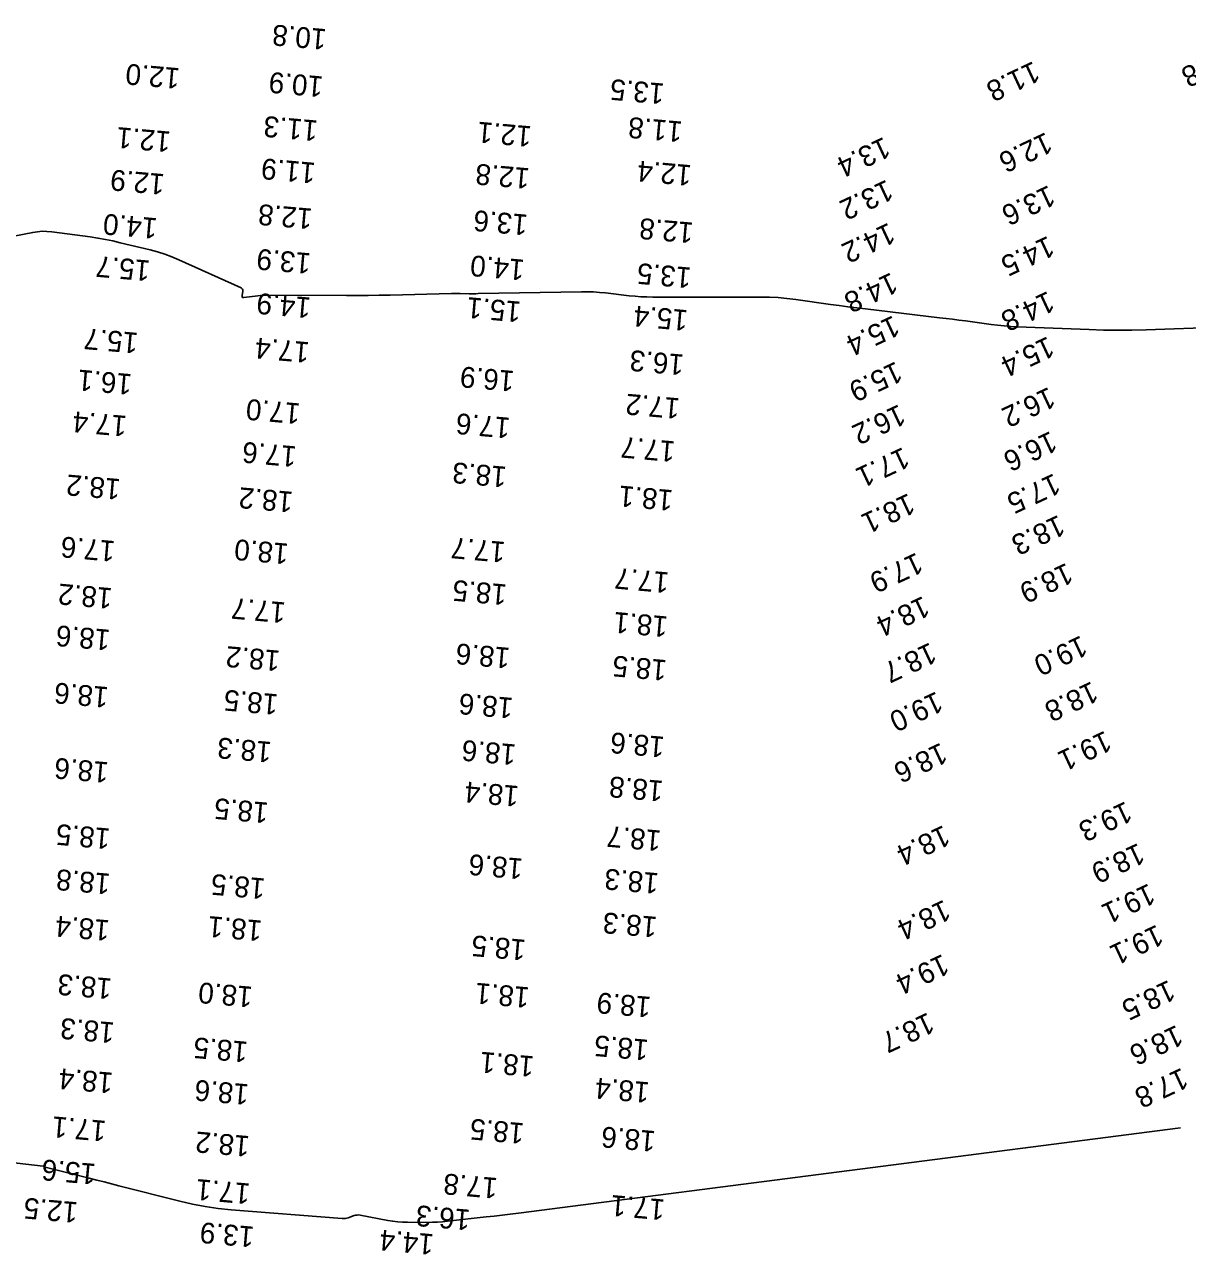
# Model space of a CAD drawing. Extents: x 988130 to 1132882, y 654656 to 841453.
# Drawn here: x 1034978.5 to 1035257.9, y 779237.4 to 779532.9 of the extents above; entities that cross this region are included whole.
import ezdxf

# ---------------------------------------------------------------- set-up
doc = ezdxf.new("R2010")
doc.units = 0
doc.layers.add('V-TOPO-MAJR', color=7, linetype='Continuous')
doc.layers.add('V-TOPO-SOUN', color=7, linetype='Continuous')

msp = doc.modelspace()

# ---------------------------------------------------------------- linework, layer by layer
at = {"layer": 'V-TOPO-MAJR'}
for points in [[(1035266, 779460.26), (1035247.98, 779459.61), (1035244.57, 779459.52), (1035241.16, 779459.5), (1035237.74, 779459.54), (1035234.33, 779459.64), (1035216.98, 779460.33), (1035215.42, 779460.41), (1035213.86, 779460.53), (1035212.31, 779460.68), (1035210.76, 779460.87), (1035204.56, 779461.71), (1035203.02, 779461.92), (1035201.47, 779462.12), (1035199.91, 779462.31), (1035198.36, 779462.5), (1035180.54, 779464.61), (1035178.44, 779464.87), (1035176.34, 779465.13), (1035174.25, 779465.41), (1035172.15, 779465.7), (1035163.78, 779466.88), (1035161.68, 779467.14), (1035159.58, 779467.32), (1035157.48, 779467.43), (1035155.37, 779467.47), (1035129.46, 779467.46), (1035128.03, 779467.48), (1035126.6, 779467.54), (1035125.17, 779467.65), (1035123.75, 779467.79), (1035118.05, 779468.44), (1035116.63, 779468.58), (1035115.2, 779468.68), (1035113.77, 779468.72), (1035112.34, 779468.72), (1035087.46, 779468.28), (1035086.92, 779468.27), (1035086.39, 779468.26), (1035085.85, 779468.26), (1035085.32, 779468.27), (1035083.17, 779468.3), (1035082.64, 779468.3), (1035082.1, 779468.3), (1035081.57, 779468.29), (1035081.03, 779468.29), (1035066.32, 779467.95), (1035063.69, 779467.9), (1035061.06, 779467.87), (1035058.43, 779467.85), (1035055.8, 779467.85), (1035037.11, 779467.9), (1035036.46, 779467.89), (1035035.81, 779467.86), (1035035.16, 779467.81), (1035034.51, 779467.74), (1035031.18, 779467.34), (1035030.94, 779467.34), (1035030.79, 779467.42), (1035030.72, 779467.58), (1035030.72, 779467.81), (1035030.9, 779468.9), (1035030.91, 779469.15), (1035030.84, 779469.36), (1035030.7, 779469.53), (1035030.49, 779469.67), (1035015.57, 779476.39), (1035013.87, 779477.1), (1035012.15, 779477.74), (1035010.4, 779478.3), (1035008.63, 779478.78), (1035001.47, 779480.53), (1034999.68, 779480.95), (1034997.88, 779481.31), (1034996.07, 779481.63), (1034994.25, 779481.9), (1034984.98, 779483.14), (1034983.83, 779483.25), (1034982.69, 779483.26), (1034981.56, 779483.17), (1034980.42, 779482.99), (1034975.9, 779482.08)], [(1035256.24, 779267.85), (1035097.14, 779247.35), (1035095.2, 779247.11), (1035093.26, 779246.87), (1035091.32, 779246.64), (1035089.37, 779246.42), (1035080.08, 779245.38), (1035078.89, 779245.26), (1035077.7, 779245.18), (1035076.5, 779245.13), (1035075.31, 779245.11), (1035070.52, 779245.12), (1035069.32, 779245.14), (1035068.13, 779245.23), (1035066.95, 779245.37), (1035065.77, 779245.57), (1035059.11, 779246.84), (1035058.74, 779246.89), (1035058.38, 779246.88), (1035058.02, 779246.83), (1035057.67, 779246.73), (1035056.26, 779246.22), (1035055.9, 779246.11), (1035055.54, 779246.04), (1035055.17, 779246.01), (1035054.8, 779246.02), (1035028.1, 779248.13), (1035024.99, 779248.44), (1035021.9, 779248.89), (1035018.83, 779249.47), (1035015.79, 779250.17), (1035001.14, 779253.92), (1034999.36, 779254.37), (1034997.57, 779254.82), (1034995.79, 779255.27), (1034994.01, 779255.71), (1034983.4, 779258.35), (1034983.36, 779258.36), (1034983.32, 779258.38), (1034983.28, 779258.4), (1034983.24, 779258.42), (1034983.09, 779258.53), (1034983.05, 779258.55), (1034983.01, 779258.57), (1034982.97, 779258.59), (1034982.92, 779258.59), (1034914.09, 779266.51)]]:
    msp.add_lwpolyline(points, dxfattribs=at)

# ---------------------------------------------------------------- texts
at = {"layer": 'V-TOPO-SOUN'}
for s, rotation, p in [('10.8 ', 175, (1035051.18, 779531.82)), ('12.8 ', 205, (1035267.78, 779527.68)), ('12.0 ', 175, (1035015.95, 779522.43)), ('11.8 ', 205, (1035220.94, 779524.24)), ('10.9 ', 175, (1035050.38, 779520.44)), ('13.5 ', 175, (1035132.39, 779518.73)), ('11.3 ', 175, (1035049.11, 779509.85)), ('12.1 ', 175, (1035100.49, 779508.47)), ('11.8 ', 175, (1035136.73, 779509.6)), ('12.1 ', 175, (1035013.75, 779507.19)), ('13.4 ', 205, (1035184.99, 779506.05)), ('12.6 ', 205, (1035223.94, 779507.17)), ('11.9 ', 175, (1035048.55, 779499.69)), ('12.4 ', 175, (1035138.93, 779499.13)), ('12.9 ', 175, (1035012.29, 779496.98)), ('12.8 ', 175, (1035100.02, 779498.38)), ('13.2 ', 205, (1035185.68, 779495.79)), ('13.6 ', 205, (1035224.62, 779494.45)), ('12.8 ', 175, (1035047.79, 779488.68)), ('13.6 ', 175, (1035099.56, 779487.22)), ('14.0 ', 175, (1035010.54, 779486.38)), ('12.8 ', 175, (1035139.38, 779485.32)), ('14.2 ', 205, (1035186.16, 779485.44)), ('14.5 ', 205, (1035224.43, 779482.28)), ('13.9 ', 175, (1035047.44, 779477.95)), ('15.7 ', 175, (1035008.8, 779476.2)), ('14.0 ', 175, (1035098.78, 779476.4)), ('13.5 ', 175, (1035138.86, 779474.51)), ('14.8 ', 205, (1035186.75, 779473.48)), ('14.9 ', 175, (1035047.44, 779467.31)), ('15.1 ', 175, (1035097.93, 779466.32)), ('14.8 ', 205, (1035224.44, 779469.01)), ('15.4 ', 175, (1035138.04, 779464.29)), ('15.4 ', 205, (1035187.23, 779463.16)), ('15.7 ', 175, (1035005.93, 779458.83)), ('17.4 ', 175, (1035047.08, 779456.58)), ('15.4 ', 205, (1035224.4, 779458.13)), ('16.3 ', 175, (1035137.1, 779453.6)), ('16.1 ', 175, (1035004.44, 779448.91)), ('16.9 ', 175, (1035096.34, 779449.67)), ('15.9 ', 205, (1035187.9, 779452.1)), ('17.2 ', 175, (1035136.11, 779443.11)), ('16.2 ', 205, (1035224.65, 779445.96)), ('17.0 ', 175, (1035044.89, 779441.87)), ('16.2 ', 205, (1035188.65, 779441.8)), ('17.4 ', 175, (1035003.22, 779438.87)), ('17.6 ', 175, (1035095.34, 779438.43)), ('16.6 ', 205, (1035225.05, 779435.36)), ('17.6 ', 175, (1035043.98, 779431.55)), ('17.7 ', 175, (1035134.98, 779432.76)), ('17.1 ', 205, (1035189.6, 779431.5)), ('18.3 ', 175, (1035094.48, 779426.65)), ('18.2 ', 175, (1035001.68, 779423.7)), ('17.5 ', 205, (1035225.87, 779425.2)), ('18.2 ', 175, (1035043.14, 779420.63)), ('18.1 ', 175, (1035134.46, 779421.04)), ('18.1 ', 205, (1035190.91, 779420.43)), ('18.3 ', 205, (1035226.96, 779415.22)), ('17.6 ', 175, (1035000.38, 779408.8)), ('18.0 ', 175, (1035042.08, 779408.17)), ('17.7 ', 175, (1035094.17, 779408.58)), ('17.9 ', 205, (1035192.84, 779406.17)), ('17.7 ', 175, (1035133.5, 779401.27)), ('18.9 ', 205, (1035228.89, 779403.7)), ('18.5 ', 175, (1035094.53, 779398.36)), ('18.2 ', 175, (1034999.72, 779397.48)), ('17.7 ', 175, (1035041.37, 779394.05)), ('18.4 ', 205, (1035194.43, 779395.72)), ('18.1 ', 175, (1035133.22, 779390.68)), ('18.6 ', 175, (1034999.2, 779387.48)), ('19.0 ', 205, (1035232.35, 779386.25)), ('18.2 ', 175, (1035040.02, 779382.46)), ('18.6 ', 175, (1035095.29, 779383.14)), ('18.7 ', 205, (1035196.1, 779384.57)), ('18.5 ', 175, (1035132.96, 779380.2)), ('18.6 ', 175, (1034998.8, 779373.71)), ('18.5 ', 175, (1035039.56, 779371.98)), ('18.8 ', 205, (1035234.94, 779375.22)), ('18.6 ', 175, (1035096.03, 779371.11)), ('19.0 ', 205, (1035197.63, 779372.8)), ('18.3 ', 175, (1035038, 779360.52)), ('18.6 ', 175, (1035096.74, 779359.92)), ('18.6 ', 175, (1035132.44, 779361.76)), ('19.1 ', 205, (1035238.17, 779363.37)), ('18.6 ', 205, (1035198.7, 779360.49)), ('18.6 ', 175, (1034998.83, 779355.64)), ('18.8 ', 175, (1035132.13, 779351.17)), ('18.4 ', 175, (1035097.43, 779349.93)), ('18.5 ', 175, (1035037.24, 779345.94)), ('19.3 ', 205, (1035243.11, 779346.39)), ('18.5 ', 175, (1034999.21, 779339.72)), ('18.7 ', 175, (1035131.6, 779339.24)), ('18.4 ', 205, (1035199.34, 779340.67)), ('18.9 ', 205, (1035246.13, 779336.37)), ('18.6 ', 175, (1035098.4, 779332.48)), ('18.8 ', 175, (1034999.23, 779328.86)), ('18.5 ', 175, (1035036.47, 779327.72)), ('18.3 ', 175, (1035131.03, 779328.99)), ('19.1 ', 205, (1035248.66, 779326.66)), ('18.4 ', 205, (1035199.48, 779322.76)), ('18.3 ', 175, (1035130.64, 779318.49)), ('18.4 ', 175, (1034999.07, 779317.67)), ('18.1 ', 175, (1035035.71, 779317.6)), ('19.1 ', 205, (1035250.62, 779316.77)), ('18.5 ', 175, (1035099.08, 779312.98)), ('19.4 ', 205, (1035199.11, 779309.7)), ('18.3 ', 175, (1034999.6, 779303.67)), ('18.0 ', 175, (1035033.43, 779301.7)), ('18.1 ', 175, (1035099.96, 779301.56)), ('18.5 ', 205, (1035253.46, 779303.48)), ('18.9 ', 175, (1035129.18, 779299.26)), ('18.3 ', 175, (1035000.25, 779293.11)), ('18.7 ', 205, (1035195.58, 779295.66)), ('18.5 ', 175, (1035128.57, 779288.96)), ('18.6 ', 205, (1035255.34, 779292.66)), ('18.5 ', 175, (1035032.27, 779288.48)), ('18.1 ', 175, (1035101.09, 779284.99)), ('18.4 ', 175, (1034999.89, 779281.04)), ('17.8 ', 205, (1035256.59, 779282.37)), ('18.6 ', 175, (1035032.54, 779278.26)), ('18.4 ', 175, (1035128.8, 779278.74)), ('17.1 ', 175, (1034998.24, 779269.47)), ('18.5 ', 175, (1035098.71, 779268.91)), ('18.2 ', 175, (1035032.72, 779265.82)), ('18.6 ', 175, (1035130.28, 779267.02)), ('15.6 ', 175, (1034995.77, 779259.13)), ('17.1 ', 175, (1035032.84, 779254.41)), ('17.8 ', 175, (1035092.32, 779255.74)), ('17.1 ', 175, (1035132.51, 779250.57)), ('12.5 ', 175, (1034991.45, 779249.92)), ('16.3 ', 175, (1035085.73, 779248.12)), ('13.9 ', 175, (1035033.81, 779244.04)), ('14.4 ', 175, (1035076.98, 779242.24))]:
    msp.add_text(s, height=5, rotation=rotation, dxfattribs=at).set_placement(p)

doc.saveas('drawing.dxf')
